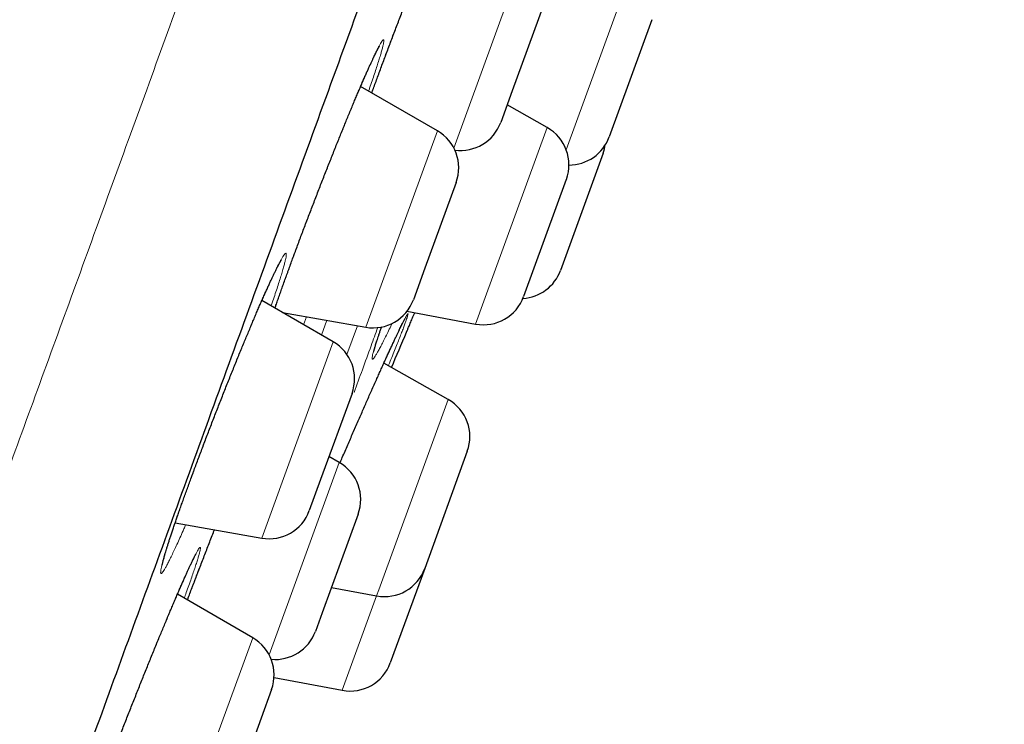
# Model space of a CAD drawing. Header units: millimetres. Extents: x 8 to 436, y 12 to 764.
# Tile 652 of 656: x 412.02 to 423.54, y 689.21 to 697.45. Entities that reach past the tile are written whole.
import ezdxf

# ---------------------------------------------------------------- set-up
doc = ezdxf.new("R2010")
doc.units = ezdxf.units.MM

msp = doc.modelspace()

# ---------------------------------------------------------------- linework, layer by layer
at = {"color": 252, "linetype": 'Continuous', "lineweight": 0}
for p, q in [((417.102, 695.952), (417.93, 698.229)), ((418.417, 695.929), (419.193, 698.061)), ((416.072, 693.855), (416.909, 696.153)), ((417.455, 694.16), (418.194, 696.191)), ((417.357, 693.891), (417.455, 694.16)), ((415.105, 694.026), (415.104, 694.023)), ((415.344, 693.884), (415.378, 693.977)), ((415.617, 693.935), (415.554, 693.763)), ((415.85, 693.536), (415.973, 693.872)), ((414.854, 691.386), (415.691, 693.684)), ((416.224, 690.779), (417.036, 693.009)), ((414.942, 690.018), (415.762, 692.271)), ((416.199, 690.709), (416.224, 690.779)), ((415.797, 689.604), (416.199, 690.709)), ((413.912, 687.92), (414.749, 690.219))]:
    msp.add_line(p, q, dxfattribs=at)
at = {"color": 7, "linetype": 'Continuous', "lineweight": 30}
for p, q in [((418.15, 697.625), (417.785, 696.623)), ((419.418, 697.454), (418.918, 696.081)), ((416.909, 696.153), (416.011, 696.671)), ((417.785, 696.623), (417.651, 696.252)), ((418.194, 696.191), (417.725, 696.456)), ((418.85, 695.893), (418.35, 694.52)), ((418.418, 695.584), (417.919, 694.212)), ((417.129, 695.549), (416.764, 694.547)), ((416.764, 694.547), (416.629, 694.176)), ((415.691, 693.684), (414.856, 694.166)), ((415.097, 694.027), (416.072, 693.855)), ((416.554, 694.041), (417.357, 693.891)), ((417.036, 693.009), (416.283, 693.433)), ((415.911, 693.08), (415.543, 692.07)), ((415.762, 692.271), (415.641, 692.34)), ((417.26, 692.402), (416.761, 691.03)), ((415.543, 692.07), (415.411, 691.707)), ((415.981, 691.667), (415.561, 690.512)), ((413.842, 691.565), (414.854, 691.386)), ((416.761, 691.03), (416.358, 689.925)), ((414.749, 690.219), (413.867, 690.728)), ((415.669, 690.808), (416.199, 690.709)), ((415.561, 690.512), (415.482, 690.294)), ((414.998, 689.753), (415.797, 689.604)), ((414.969, 689.615), (414.557, 688.483))]:
    msp.add_line(p, q, dxfattribs=at)
for centre, radius, start, end in [((417.181, 696.423), 0.5, 262.2681, 340), ((416.659, 695.72), 0.5, 340, 60), ((417.949, 695.755), 0.5, 340, 60.5852), ((418.449, 696.252), 0.5, 269.9912, 340), ((418.38, 696.064), 0.5, 340, 351.5362), ((417.881, 694.691), 0.5, 273.5252, 340), ((416.159, 694.347), 0.5, 260, 340), ((417.449, 694.383), 0.5, 259.4148, 340), ((119.59, 819.468), 322.456, 336.98236, 337.06213), ((415.441, 693.251), 0.5, 340, 60), ((416.79, 692.573), 0.5, 340, 60.5852), ((415.512, 691.838), 0.5, 340, 60), ((414.941, 691.878), 0.5, 260, 340), ((416.291, 691.201), 0.5, 259.4148, 340), ((415.012, 690.465), 0.5, 264.5629, 340), ((414.499, 689.786), 0.5, 340, 60), ((415.889, 690.096), 0.5, 259.4148, 340)]:
    msp.add_arc(centre, radius, start, end, dxfattribs=at)
at = {"color": 252, "linetype": 'Continuous', "lineweight": 0}
for points, knots in [([(404.216, 671.104), (404.374, 671.536), (404.688, 672.4), (405.225, 673.875), (405.807, 675.473), (406.436, 677.204), (407.094, 679.01), (407.774, 680.878), (408.47, 682.792), (409.199, 684.794), (409.957, 686.877), (410.742, 689.034), (411.552, 691.26), (412.385, 693.546), (413.236, 695.886), (414.105, 698.273), (414.988, 700.699), (415.882, 703.155), (416.785, 705.636), (417.693, 708.132), (418.605, 710.636), (419.516, 713.14), (420.425, 715.636), (421.327, 718.116), (422.222, 720.573), (423.104, 722.999), (423.973, 725.385), (424.825, 727.725), (425.657, 730.012), (426.467, 732.237), (427.252, 734.395), (428.01, 736.478), (428.739, 738.479), (429.435, 740.393), (430.098, 742.213), (430.724, 743.934), (431.313, 745.55), (431.861, 747.057), (432.367, 748.448), (432.831, 749.721), (433.249, 750.871), (433.621, 751.894), (433.947, 752.787), (434.223, 753.548), (434.451, 754.174), (434.629, 754.663), (434.756, 755.011), (434.835, 755.229), (434.845, 755.256), (434.85, 755.27)], [0, 0, 0, 0, 0.022759, 0.045519, 0.068278, 0.091037, 0.113797, 0.134897, 0.155997, 0.177097, 0.198197, 0.219297, 0.240397, 0.261497, 0.282597, 0.303697, 0.324798, 0.345898, 0.366998, 0.388098, 0.409198, 0.430298, 0.451398, 0.472498, 0.493598, 0.514698, 0.535798, 0.556899, 0.577999, 0.599099, 0.620199, 0.641299, 0.662399, 0.683499, 0.704599, 0.725699, 0.746799, 0.767899, 0.788999, 0.8101, 0.8312, 0.8523, 0.8734, 0.8945, 0.9156, 0.9367, 0.9578, 0.9789, 1, 1, 1, 1]), ([(416.142, 696.596), (416.155, 696.633), (416.182, 696.708), (416.225, 696.825), (416.27, 696.946), (416.316, 697.069), (416.363, 697.194), (416.411, 697.319), (416.459, 697.446), (416.508, 697.573), (416.556, 697.699), (416.605, 697.823), (416.649, 697.936), (416.676, 698.006), (416.688, 698.035)], [0, 0, 0, 0, 0.08235, 0.167769, 0.253287, 0.338706, 0.423836, 0.509075, 0.594606, 0.680236, 0.765766, 0.851006, 0.936278, 1, 1, 1, 1]), ([(415.158, 694.5), (415.172, 694.538), (415.2, 694.614), (415.244, 694.732), (415.289, 694.853), (415.335, 694.976), (415.382, 695.101), (415.43, 695.227), (415.479, 695.354), (415.528, 695.481), (415.577, 695.606), (415.626, 695.731), (415.675, 695.854), (415.723, 695.974), (415.77, 696.092), (415.817, 696.207), (415.862, 696.317), (415.906, 696.423), (415.948, 696.524), (415.989, 696.62), (416.027, 696.71), (416.063, 696.794), (416.097, 696.87), (416.129, 696.941), (416.158, 697.003), (416.184, 697.059), (416.207, 697.106), (416.228, 697.146), (416.245, 697.177), (416.259, 697.2), (416.27, 697.214), (416.278, 697.22), (416.282, 697.217), (416.283, 697.206), (416.281, 697.186), (416.275, 697.158), (416.266, 697.121), (416.254, 697.077), (416.239, 697.024), (416.22, 696.964), (416.199, 696.896), (416.175, 696.822), (416.147, 696.74), (416.124, 696.672), (416.109, 696.629), (416.105, 696.617)], [0, 0, 0, 0, 0.02349, 0.047059, 0.070656, 0.094226, 0.117715, 0.14124, 0.164844, 0.188475, 0.21208, 0.235604, 0.25914, 0.282757, 0.306401, 0.330017, 0.353554, 0.37711, 0.400746, 0.42441, 0.448046, 0.471602, 0.495177, 0.518832, 0.542514, 0.566169, 0.589744, 0.613327, 0.636992, 0.660683, 0.684348, 0.707931, 0.731511, 0.755171, 0.778859, 0.802519, 0.826098, 0.849662, 0.873306, 0.896978, 0.920623, 0.944186, 0.96773, 0.991354, 1, 1, 1, 1]), ([(413.965, 691.543), (413.958, 691.526), (413.937, 691.479), (413.906, 691.407), (413.87, 691.329), (413.838, 691.259), (413.808, 691.195), (413.78, 691.138), (413.755, 691.09), (413.734, 691.049), (413.715, 691.017), (413.7, 690.993), (413.688, 690.977), (413.679, 690.97), (413.673, 690.972), (413.671, 690.982), (413.672, 691.001), (413.676, 691.028), (413.684, 691.063), (413.695, 691.106), (413.71, 691.158), (413.727, 691.217), (413.748, 691.283), (413.771, 691.357), (413.798, 691.437), (413.827, 691.524), (413.859, 691.617), (413.893, 691.715), (413.93, 691.82), (413.97, 691.931), (414.013, 692.048), (414.057, 692.167), (414.102, 692.288), (414.148, 692.41), (414.195, 692.534), (414.243, 692.659), (414.291, 692.785), (414.34, 692.911), (414.39, 693.037), (414.439, 693.163), (414.489, 693.287), (414.538, 693.408), (414.586, 693.527), (414.634, 693.644), (414.681, 693.756), (414.726, 693.865), (414.77, 693.969), (414.812, 694.067), (414.853, 694.16), (414.891, 694.248), (414.927, 694.328), (414.961, 694.403), (414.992, 694.469), (415.021, 694.529), (415.047, 694.581), (415.07, 694.625), (415.09, 694.661), (415.107, 694.689), (415.12, 694.708), (415.131, 694.719), (415.138, 694.721), (415.142, 694.715), (415.142, 694.7), (415.139, 694.676), (415.132, 694.645), (415.123, 694.605), (415.11, 694.557), (415.094, 694.501), (415.075, 694.438), (415.052, 694.367), (415.027, 694.29), (414.999, 694.206), (414.978, 694.144), (414.965, 694.108), (414.964, 694.104)], [0, 0, 0, 0, 0.0078195, 0.0219111, 0.0360173, 0.0501717, 0.0643423, 0.0784967, 0.0926029, 0.1067163, 0.120878, 0.135056, 0.1492177, 0.1633311, 0.1774412, 0.1915996, 0.2057743, 0.2199326, 0.2340427, 0.2481403, 0.2622863, 0.2764485, 0.2905944, 0.304692, 0.3187735, 0.3329033, 0.3470494, 0.3611791, 0.3752607, 0.389909, 0.4045754, 0.4192237, 0.433295, 0.4474145, 0.4615502, 0.4756697, 0.4897411, 0.503812, 0.5179309, 0.5320662, 0.5461852, 0.5602562, 0.5743367, 0.5884653, 0.6026101, 0.6167387, 0.6308193, 0.6449159, 0.6590606, 0.6732216, 0.6873663, 0.701463, 0.7155725, 0.7297301, 0.7439041, 0.7580618, 0.7721713, 0.7862848, 0.8004466, 0.8146248, 0.8287866, 0.8429001, 0.8570071, 0.8711624, 0.885334, 0.8994892, 0.9135962, 0.9276888, 0.9418298, 0.9559871, 0.970128, 0.9842206, 0.9982601, 1, 1, 1, 1]), ([(415.008, 694.078), (415.009, 694.079), (415.02, 694.111), (415.043, 694.178), (415.079, 694.28), (415.118, 694.388), (415.145, 694.462), (415.158, 694.5)], [0, 0, 0, 0, 0.009857, 0.257533, 0.505496, 0.753171, 1, 1, 1, 1]), ([(415.769, 692.265), (415.781, 692.294), (415.812, 692.364), (415.86, 692.476), (415.913, 692.598), (415.966, 692.719), (416.017, 692.837), (416.068, 692.952), (416.117, 693.063), (416.165, 693.171), (416.211, 693.273), (416.255, 693.371), (416.297, 693.463), (416.336, 693.549), (416.372, 693.629), (416.406, 693.702), (416.437, 693.768), (416.465, 693.826), (416.49, 693.877), (416.511, 693.92), (416.529, 693.955), (416.544, 693.982), (416.555, 694.001), (416.562, 694.011), (416.566, 694.012), (416.566, 694.006), (416.562, 693.99), (416.555, 693.967), (416.545, 693.936), (416.535, 693.908), (416.53, 693.895)], [0, 0, 0, 0, 0.025045, 0.061207, 0.097247, 0.133339, 0.169554, 0.205811, 0.242026, 0.278117, 0.314226, 0.350458, 0.386731, 0.422963, 0.459071, 0.495153, 0.531358, 0.567605, 0.60381, 0.639892, 0.675916, 0.712063, 0.748253, 0.7844, 0.820423, 0.856257, 0.892213, 0.92821, 0.964166, 1, 1, 1, 1]), ([(416.212, 693.851), (416.186, 693.779), (416.086, 693.505), (415.999, 693.267), (415.935, 693.091)], [0, 0, 0, 0, 0.262125, 1, 1, 1, 1]), ([(416.38, 693.9), (416.378, 693.896), (416.363, 693.864), (416.337, 693.811), (416.304, 693.742), (416.273, 693.681), (416.246, 693.627), (416.221, 693.582), (416.2, 693.544), (416.182, 693.515), (416.168, 693.494), (416.157, 693.481), (416.15, 693.477), (416.146, 693.482), (416.145, 693.494), (416.149, 693.516), (416.155, 693.545), (416.166, 693.583), (416.179, 693.629), (416.196, 693.682), (416.217, 693.744), (416.237, 693.802), (416.252, 693.843), (416.257, 693.858)], [0, 0, 0, 0, 0.0083331, 0.0590467, 0.1098188, 0.1605322, 0.2110728, 0.2615948, 0.31229, 0.3630437, 0.4137384, 0.4642601, 0.5147116, 0.5653362, 0.6160193, 0.6666435, 0.7170948, 0.7674553, 0.8179883, 0.8685798, 0.9191126, 0.969473, 1, 1, 1, 1]), ([(416.53, 693.895), (416.53, 693.894), (416.525, 693.88), (416.513, 693.847), (416.492, 693.792), (416.467, 693.729), (416.44, 693.659), (416.409, 693.583), (416.376, 693.499), (416.351, 693.439), (416.338, 693.405), (416.337, 693.403)], [0, 0, 0, 0, 0.002496, 0.14346, 0.284905, 0.426515, 0.56796, 0.708925, 0.849883, 0.991322, 1, 1, 1, 1]), ([(413.984, 690.66), (413.994, 690.686), (414.018, 690.75), (414.058, 690.856), (414.105, 690.977), (414.152, 691.1), (414.2, 691.224), (414.249, 691.35), (414.282, 691.436), (414.3, 691.481), (414.301, 691.484)], [0, 0, 0, 0, 0.10259, 0.2502971, 0.3985083, 0.5468907, 0.6951023, 0.8428097, 0.9905726, 1, 1, 1, 1]), ([(412.859, 688.183), (412.862, 688.191), (412.876, 688.23), (412.904, 688.306), (412.943, 688.41), (412.984, 688.52), (413.026, 688.633), (413.071, 688.749), (413.116, 688.869), (413.163, 688.991), (413.211, 689.115), (413.26, 689.241), (413.31, 689.367), (413.36, 689.493), (413.41, 689.619), (413.46, 689.744), (413.509, 689.867), (413.559, 689.989), (413.607, 690.107), (413.654, 690.223), (413.701, 690.334), (413.746, 690.442), (413.789, 690.545), (413.83, 690.642), (413.87, 690.734), (413.907, 690.821), (413.942, 690.9), (413.975, 690.973), (414.005, 691.038), (414.032, 691.097), (414.056, 691.147), (414.077, 691.19), (414.095, 691.224), (414.11, 691.25), (414.122, 691.268), (414.13, 691.277), (414.135, 691.278), (414.137, 691.27), (414.135, 691.254), (414.129, 691.229), (414.121, 691.195), (414.109, 691.154), (414.094, 691.105), (414.076, 691.048), (414.054, 690.984), (414.03, 690.912), (414.002, 690.833), (413.975, 690.757), (413.956, 690.703), (413.948, 690.681)], [0, 0, 0, 0, 0.005638, 0.027276, 0.048989, 0.070726, 0.092439, 0.114078, 0.135748, 0.157492, 0.179262, 0.201006, 0.222677, 0.244359, 0.266114, 0.287895, 0.309651, 0.331333, 0.353033, 0.374807, 0.396606, 0.41838, 0.44008, 0.461797, 0.483588, 0.505404, 0.527195, 0.548912, 0.570637, 0.592437, 0.614262, 0.636061, 0.657787, 0.679508, 0.701304, 0.723125, 0.744921, 0.766643, 0.78835, 0.810131, 0.831938, 0.853719, 0.875426, 0.897114, 0.918877, 0.940664, 0.962427, 0.984115, 1, 1, 1, 1])]:
    msp.add_open_spline(points, degree=3, knots=knots, dxfattribs=at)
at = {"color": 7, "linetype": 'Continuous', "lineweight": 30}
for points, knots in [([(406.649, 671.931), (406.801, 672.35), (407.106, 673.189), (407.631, 674.629), (408.199, 676.192), (408.816, 677.885), (409.488, 679.733), (410.218, 681.738), (411.006, 683.903), (411.836, 686.183), (412.702, 688.563), (413.601, 691.031), (414.527, 693.578), (415.48, 696.194), (416.455, 698.874), (417.449, 701.605), (418.456, 704.371), (419.47, 707.157), (420.148, 709.02), (420.487, 709.951)], [0, 0, 0, 0, 0.056574, 0.113415, 0.17016, 0.226689, 0.283221, 0.342868, 0.402514, 0.462416, 0.522329, 0.581975, 0.64161, 0.701258, 0.760904, 0.820805, 0.880718, 0.940364, 1, 1, 1, 1]), ([(416.142, 696.596), (416.146, 696.608), (416.158, 696.641), (416.179, 696.698), (416.204, 696.766), (416.229, 696.834), (416.255, 696.904), (416.281, 696.975), (416.308, 697.046), (416.335, 697.118), (416.362, 697.191), (416.39, 697.264), (416.418, 697.338), (416.446, 697.411), (416.474, 697.484), (416.502, 697.558), (416.53, 697.631), (416.559, 697.704), (416.587, 697.777), (416.615, 697.849), (416.643, 697.921), (416.667, 697.983), (416.682, 698.021), (416.688, 698.035)], [0, 0, 0, 0, 0.026162, 0.075711, 0.125191, 0.174649, 0.224103, 0.273574, 0.323074, 0.372619, 0.422226, 0.471913, 0.521676, 0.571105, 0.620531, 0.670119, 0.719824, 0.769601, 0.819402, 0.869163, 0.918834, 0.968369, 1, 1, 1, 1]), ([(415.009, 694.078), (415.013, 694.089), (415.023, 694.118), (415.04, 694.167), (415.06, 694.224), (415.081, 694.284), (415.103, 694.344), (415.125, 694.407), (415.145, 694.461), (415.161, 694.505), (415.177, 694.549), (415.198, 694.606), (415.222, 694.673), (415.248, 694.742), (415.274, 694.812), (415.3, 694.883), (415.327, 694.954), (415.354, 695.026), (415.382, 695.099), (415.41, 695.172), (415.438, 695.245), (415.466, 695.318), (415.494, 695.391), (415.522, 695.465), (415.551, 695.538), (415.579, 695.611), (415.608, 695.684), (415.636, 695.756), (415.665, 695.827), (415.693, 695.897), (415.72, 695.967), (415.748, 696.035), (415.775, 696.102), (415.802, 696.168), (415.828, 696.233), (415.854, 696.297), (415.88, 696.36), (415.905, 696.42), (415.93, 696.479), (415.953, 696.535), (415.976, 696.59), (415.999, 696.642), (416.02, 696.693), (416.041, 696.741), (416.061, 696.788), (416.081, 696.832), (416.099, 696.873), (416.117, 696.912), (416.133, 696.948), (416.149, 696.982), (416.163, 697.012), (416.176, 697.039), (416.188, 697.063), (416.198, 697.084), (416.208, 697.102), (416.215, 697.116), (416.221, 697.126), (416.225, 697.133), (416.227, 697.137), (416.228, 697.139), (416.228, 697.138), (416.228, 697.138)], [0, 0, 0, 0, 0.011613, 0.029725, 0.04786, 0.066021, 0.084211, 0.102435, 0.120699, 0.130029, 0.139664, 0.157908, 0.176128, 0.194341, 0.212554, 0.230773, 0.249004, 0.267252, 0.285523, 0.303823, 0.322152, 0.34036, 0.358565, 0.37683, 0.395139, 0.413475, 0.43182, 0.450151, 0.468448, 0.486695, 0.504881, 0.522999, 0.541174, 0.559438, 0.577765, 0.596123, 0.614478, 0.63279, 0.651028, 0.669162, 0.687172, 0.705159, 0.723231, 0.74137, 0.759541, 0.777699, 0.795797, 0.81379, 0.831629, 0.849262, 0.866634, 0.883916, 0.901073, 0.917979, 0.934512, 0.950522, 0.964144, 0.976801, 0.98837, 0.998792, 1, 1, 1, 1]), ([(413.691, 691.074), (413.691, 691.075), (413.691, 691.075), (413.692, 691.079), (413.693, 691.085), (413.695, 691.095), (413.698, 691.108), (413.702, 691.124), (413.708, 691.144), (413.714, 691.167), (413.722, 691.193), (413.73, 691.223), (413.74, 691.255), (413.751, 691.291), (413.763, 691.329), (413.776, 691.37), (413.791, 691.413), (413.806, 691.459), (413.822, 691.507), (413.839, 691.558), (413.857, 691.611), (413.876, 691.665), (413.896, 691.722), (413.917, 691.781), (413.939, 691.841), (413.961, 691.903), (413.984, 691.967), (414.007, 692.031), (414.032, 692.098), (414.056, 692.165), (414.082, 692.233), (414.108, 692.303), (414.134, 692.373), (414.161, 692.444), (414.188, 692.516), (414.216, 692.589), (414.244, 692.661), (414.272, 692.734), (414.3, 692.808), (414.329, 692.881), (414.357, 692.954), (414.386, 693.027), (414.415, 693.1), (414.443, 693.172), (414.472, 693.244), (414.501, 693.315), (414.529, 693.386), (414.557, 693.456), (414.585, 693.524), (414.613, 693.592), (414.64, 693.658), (414.667, 693.723), (414.694, 693.786), (414.72, 693.848), (414.745, 693.909), (414.77, 693.968), (414.795, 694.025), (414.818, 694.08), (414.841, 694.133), (414.863, 694.184), (414.885, 694.232), (414.906, 694.279), (414.926, 694.323), (414.945, 694.365), (414.963, 694.404), (414.98, 694.44), (414.996, 694.474), (415.011, 694.504), (415.024, 694.532), (415.036, 694.556), (415.048, 694.577), (415.057, 694.596), (415.065, 694.61), (415.071, 694.62), (415.075, 694.628), (415.078, 694.632), (415.079, 694.634), (415.079, 694.634), (415.079, 694.633)], [0, 0, 0, 0, 0.006606, 0.015054, 0.024352, 0.034475, 0.045356, 0.056861, 0.068948, 0.081461, 0.094313, 0.107433, 0.120765, 0.134266, 0.147906, 0.161661, 0.175514, 0.189445, 0.2034, 0.217369, 0.231387, 0.245446, 0.259539, 0.273657, 0.287794, 0.301946, 0.316106, 0.330263, 0.344389, 0.358529, 0.37269, 0.386869, 0.401062, 0.415265, 0.429475, 0.443687, 0.457897, 0.472097, 0.486275, 0.500477, 0.514673, 0.528868, 0.543064, 0.557267, 0.571479, 0.585703, 0.599945, 0.614194, 0.628383, 0.642553, 0.656717, 0.670876, 0.685034, 0.699191, 0.713349, 0.727508, 0.741669, 0.755827, 0.769855, 0.783901, 0.797971, 0.812047, 0.826101, 0.840108, 0.854042, 0.867874, 0.881569, 0.89509, 0.908427, 0.921713, 0.934822, 0.947656, 0.960094, 0.970714, 0.980608, 0.989684, 0.997899, 1, 1, 1, 1]), ([(415.769, 692.265), (415.778, 692.287), (415.798, 692.333), (415.829, 692.404), (415.86, 692.476), (415.891, 692.547), (415.922, 692.618), (415.953, 692.688), (415.983, 692.757), (416.013, 692.825), (416.042, 692.892), (416.071, 692.957), (416.099, 693.022), (416.127, 693.086), (416.155, 693.148), (416.182, 693.208), (416.209, 693.267), (416.234, 693.324), (416.259, 693.379), (416.283, 693.432), (416.306, 693.483), (416.328, 693.531), (416.349, 693.578), (416.37, 693.623), (416.39, 693.665), (416.408, 693.705), (416.426, 693.742), (416.442, 693.777), (416.457, 693.809), (416.471, 693.838), (416.484, 693.863), (416.495, 693.887), (416.505, 693.907), (416.514, 693.923), (416.521, 693.936), (416.526, 693.946), (416.529, 693.952), (416.531, 693.955), (416.531, 693.955), (416.531, 693.955)], [0, 0, 0, 0, 0.026262, 0.054932, 0.083657, 0.112404, 0.141134, 0.169814, 0.198413, 0.226906, 0.255281, 0.283707, 0.312288, 0.340981, 0.369737, 0.398509, 0.42723, 0.455851, 0.484325, 0.51261, 0.54081, 0.569119, 0.597553, 0.626061, 0.654591, 0.683063, 0.711416, 0.739581, 0.767484, 0.795043, 0.822409, 0.849645, 0.876555, 0.902944, 0.928544, 0.950163, 0.96999, 0.987729, 1, 1, 1, 1]), ([(416.549, 693.796), (416.549, 693.796), (416.549, 693.797), (416.551, 693.802), (416.554, 693.81), (416.559, 693.821), (416.565, 693.836), (416.573, 693.854), (416.582, 693.875), (416.592, 693.9), (416.603, 693.927), (416.616, 693.957), (416.629, 693.99), (416.639, 694.013), (416.644, 694.024)], [0, 0, 0, 0, 0.082644, 0.165288, 0.248505, 0.331721, 0.416666, 0.501764, 0.58733, 0.673054, 0.756126, 0.839341, 0.923105, 1, 1, 1, 1]), ([(416.168, 693.576), (416.168, 693.576), (416.167, 693.576), (416.168, 693.578), (416.169, 693.583), (416.171, 693.592), (416.174, 693.603), (416.178, 693.618), (416.184, 693.636), (416.19, 693.658), (416.198, 693.682), (416.207, 693.71), (416.217, 693.741), (416.229, 693.775), (416.241, 693.812), (416.251, 693.84), (416.257, 693.856), (416.258, 693.859)], [0, 0, 0, 0, 0.0200027, 0.0707501, 0.1269816, 0.1886536, 0.2554434, 0.3267753, 0.4022574, 0.4801403, 0.5605739, 0.6429904, 0.726944, 0.8120824, 0.8981308, 0.9848762, 1, 1, 1, 1]), ([(413.984, 690.66), (413.986, 690.664), (413.995, 690.689), (414.014, 690.738), (414.039, 690.806), (414.066, 690.875), (414.092, 690.944), (414.119, 691.015), (414.147, 691.086), (414.175, 691.158), (414.203, 691.231), (414.231, 691.304), (414.26, 691.378), (414.283, 691.437), (414.297, 691.473), (414.301, 691.484)], [0, 0, 0, 0, 0.0151545, 0.1010608, 0.1871207, 0.2733307, 0.3590119, 0.4446551, 0.5305931, 0.6167512, 0.7030502, 0.789408, 0.8757163, 0.9618875, 1, 1, 1, 1]), ([(412.86, 688.183), (412.863, 688.193), (412.871, 688.213), (412.885, 688.253), (412.903, 688.302), (412.925, 688.361), (412.948, 688.422), (412.971, 688.484), (412.995, 688.548), (413.019, 688.614), (413.045, 688.68), (413.07, 688.748), (413.097, 688.817), (413.124, 688.887), (413.151, 688.958), (413.178, 689.029), (413.206, 689.101), (413.234, 689.174), (413.263, 689.247), (413.292, 689.32), (413.321, 689.394), (413.35, 689.467), (413.379, 689.54), (413.408, 689.613), (413.436, 689.685), (413.465, 689.757), (413.494, 689.828), (413.523, 689.9), (413.551, 689.97), (413.58, 690.04), (413.608, 690.109), (413.635, 690.176), (413.663, 690.242), (413.689, 690.306), (413.715, 690.368), (413.741, 690.43), (413.766, 690.49), (413.791, 690.548), (413.815, 690.605), (413.838, 690.66), (413.861, 690.713), (413.883, 690.763), (413.904, 690.811), (413.924, 690.857), (413.943, 690.9), (413.961, 690.941), (413.978, 690.979), (413.995, 691.015), (414.01, 691.048), (414.024, 691.079), (414.038, 691.106), (414.049, 691.13), (414.06, 691.151), (414.069, 691.169), (414.076, 691.183), (414.081, 691.193), (414.085, 691.199), (414.087, 691.203), (414.088, 691.205), (414.088, 691.204), (414.088, 691.204)], [0, 0, 0, 0, 0.010656, 0.02038, 0.038748, 0.057099, 0.075449, 0.093806, 0.112173, 0.130556, 0.14896, 0.167391, 0.185856, 0.204352, 0.222738, 0.241113, 0.259551, 0.278038, 0.296555, 0.315085, 0.333605, 0.352095, 0.370538, 0.388923, 0.40724, 0.425611, 0.444078, 0.462613, 0.481187, 0.499768, 0.518315, 0.536799, 0.55519, 0.573471, 0.591734, 0.610084, 0.628522, 0.647017, 0.665538, 0.684044, 0.702497, 0.720864, 0.739108, 0.757207, 0.775297, 0.79346, 0.811622, 0.829744, 0.847783, 0.865691, 0.883409, 0.900862, 0.917956, 0.934571, 0.950863, 0.964642, 0.977425, 0.989075, 0.999527, 1, 1, 1, 1])]:
    msp.add_open_spline(points, degree=3, knots=knots, dxfattribs=at)

doc.saveas('drawing.dxf')
